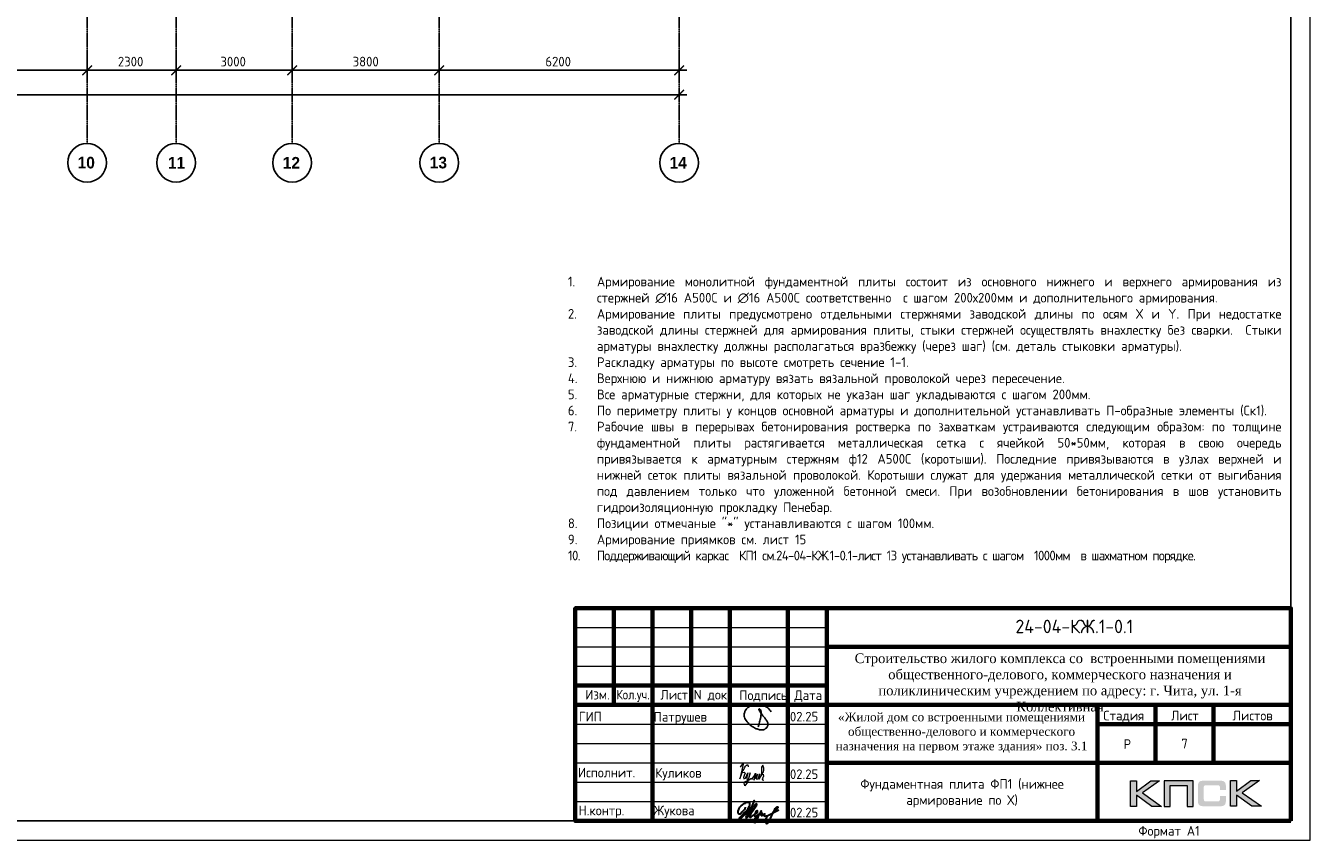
# Model space of a CAD drawing. Header units: millimetres. Extents: x -93479 to 1057970, y -66333 to 172656.
# Tile 322 of 473: x 575681 to 608883, y 1090 to 22158. Entities that reach past the tile are written whole.
import ezdxf
from ezdxf.enums import TextEntityAlignment as Align

# ---------------------------------------------------------------- set-up
doc = ezdxf.new("R2010")
doc.units = ezdxf.units.MM
doc.linetypes.add('______5', pattern=[1100, 800, -100, 100, -100])
doc.linetypes.add('осевая', pattern=[50.8, 31.75, -6.35, 6.35, -6.35])
for name, color, linetype, lineweight in [('Выноски', 20, 'Continuous', 20), ('Каркасы ригель', 3, 'Continuous', 0), ('Оси', 40, '______5', 18), ('Рамка', 7, 'Continuous', 70), ('СПДС_РАЗМЕРЫ', 152, 'Continuous', 25), ('Текст', 7, 'Continuous', 25), ('ТОНКИЕ', 7, 'Continuous', 9)]:
    doc.layers.add(name, color=color, linetype=linetype, lineweight=lineweight)
doc.layers.add('Рамка печать', color=7, linetype='Continuous')
doc.layers.add('ТОЛСТЫЕ_ОСНОВНЫЕ', color=6, linetype='Continuous')
doc.styles.add('GOST-2.304_Type-B', font='GOST_Common.ttf')
doc.styles.add('MtXpl_Century Gothic', font='GOTHICB.TTF', dxfattribs={"height": 0.2})
doc.styles.add('style1', font='GOST_Common.ttf', dxfattribs={"height": 500})
doc.styles.add('ГОСТ', font='GOST_Common.ttf')
doc.dimstyles.new('СПДС', dxfattribs={"dimscale": 100, "dimtxt": 2.5, "dimasz": 2.5, "dimexe": 1.25, "dimexo": 0, "dimtad": 1, "dimdec": 0, "dimtxsty": 'GOST-2.304_Type-B', "dimblk": 'ARCHTICK', "dimcen": 2.5, "dimdle": 2, "dimadec": 0, "dimazin": 2, "dimtfac": 0.75, "dimtdec": 0, "dimtmove": 1, "dimatfit": 3, "dimfxl": 1, "dimtolj": 1, "dimarcsym": 1})

# ---------------------------------------------------------------- blocks, each defined once
blk = doc.blocks.new('_ArchTick')
at = {"color": 0, "linetype": 'ByBlock', "const_width": 0.15}
blk.add_lwpolyline([(-0.5, -0.5), (0.5, 0.5)], dxfattribs=at)
blk = doc.blocks.new('*D2014')
at = {"layer": 'DEFPOINTS', "color": 0, "ltscale": 100, "transparency": 16777216}
for p in [(-5586, -35036), (51514, -35036), (51514, -35036)]:
    blk.add_point(p, dxfattribs=at)
at = {"layer": 'СПДС_РАЗМЕРЫ', "color": 0, "lineweight": -2, "transparency": 16777216}
for p, q in [((-5786, -35036), (51714, -35036)), ((-5586, -35036), (-5586, -34911)), ((51514, -35036), (51514, -34911))]:
    blk.add_line(p, q, dxfattribs=at)
at = {"layer": 'СПДС_РАЗМЕРЫ', "color": 0, "lineweight": -2, "ltscale": 100, "transparency": 16777216, "xscale": 250, "yscale": 250, "zscale": 250, "rotation": 180}
blk.add_blockref('_ArchTick', (-5586, -35036), dxfattribs=at)
at = {"layer": 'СПДС_РАЗМЕРЫ', "color": 0, "lineweight": -2, "ltscale": 100, "transparency": 16777216, "xscale": 250, "yscale": 250, "zscale": 250}
blk.add_blockref('_ArchTick', (51514, -35036), dxfattribs=at)
at = {"layer": 'СПДС_РАЗМЕРЫ', "color": 0, "ltscale": 100, "transparency": 16777216, "insert": (22931, -34811), "char_height": 250, "attachment_point": 5, "style": 'GOST-2.304_Type-B'}
blk.add_mtext('\\A1;57100', dxfattribs=at)
blk = doc.blocks.new('*D2033')
at = {"layer": 'DEFPOINTS', "color": 0, "ltscale": 100, "transparency": 16777216}
for p in [(31814, -34405), (36214, -34405), (36214, -34405)]:
    blk.add_point(p, dxfattribs=at)
at = {"layer": 'СПДС_РАЗМЕРЫ', "color": 0, "lineweight": -2, "transparency": 16777216}
for p, q in [((31614, -34405), (36414, -34405)), ((31814, -34405), (31814, -34280)), ((36214, -34405), (36214, -34280))]:
    blk.add_line(p, q, dxfattribs=at)
at = {"layer": 'СПДС_РАЗМЕРЫ', "color": 0, "lineweight": -2, "ltscale": 100, "transparency": 16777216, "xscale": 250, "yscale": 250, "zscale": 250, "rotation": 180}
blk.add_blockref('_ArchTick', (31814, -34405), dxfattribs=at)
at = {"layer": 'СПДС_РАЗМЕРЫ', "color": 0, "lineweight": -2, "ltscale": 100, "transparency": 16777216, "xscale": 250, "yscale": 250, "zscale": 250}
blk.add_blockref('_ArchTick', (36214, -34405), dxfattribs=at)
at = {"layer": 'СПДС_РАЗМЕРЫ', "color": 0, "ltscale": 100, "transparency": 16777216, "insert": (33988, -34180), "char_height": 250, "attachment_point": 5, "style": 'GOST-2.304_Type-B'}
blk.add_mtext('\\A1;4400', dxfattribs=at)
blk = doc.blocks.new('*D2034')
at = {"layer": 'DEFPOINTS', "color": 0, "ltscale": 100, "transparency": 16777216}
for p in [(36214, -34405), (38514, -34405), (38514, -34405)]:
    blk.add_point(p, dxfattribs=at)
at = {"layer": 'СПДС_РАЗМЕРЫ', "color": 0, "lineweight": -2, "transparency": 16777216}
for p, q in [((36014, -34405), (38714, -34405)), ((36214, -34405), (36214, -34280)), ((38514, -34405), (38514, -34280))]:
    blk.add_line(p, q, dxfattribs=at)
at = {"layer": 'СПДС_РАЗМЕРЫ', "color": 0, "lineweight": -2, "ltscale": 100, "transparency": 16777216, "xscale": 250, "yscale": 250, "zscale": 250, "rotation": 180}
blk.add_blockref('_ArchTick', (36214, -34405), dxfattribs=at)
at = {"layer": 'СПДС_РАЗМЕРЫ', "color": 0, "lineweight": -2, "ltscale": 100, "transparency": 16777216, "xscale": 250, "yscale": 250, "zscale": 250}
blk.add_blockref('_ArchTick', (38514, -34405), dxfattribs=at)
at = {"layer": 'СПДС_РАЗМЕРЫ', "color": 0, "ltscale": 100, "transparency": 16777216, "insert": (37338, -34180), "char_height": 250, "attachment_point": 5, "style": 'GOST-2.304_Type-B'}
blk.add_mtext('\\A1;2300', dxfattribs=at)
blk = doc.blocks.new('*D2035')
at = {"layer": 'DEFPOINTS', "color": 0, "ltscale": 100, "transparency": 16777216}
for p in [(38514, -34405), (41514, -34405), (41514, -34405)]:
    blk.add_point(p, dxfattribs=at)
at = {"layer": 'СПДС_РАЗМЕРЫ', "color": 0, "lineweight": -2, "transparency": 16777216}
for p, q in [((38314, -34405), (41714, -34405)), ((38514, -34405), (38514, -34280)), ((41514, -34405), (41514, -34280))]:
    blk.add_line(p, q, dxfattribs=at)
at = {"layer": 'СПДС_РАЗМЕРЫ', "color": 0, "lineweight": -2, "ltscale": 100, "transparency": 16777216, "xscale": 250, "yscale": 250, "zscale": 250, "rotation": 180}
blk.add_blockref('_ArchTick', (38514, -34405), dxfattribs=at)
at = {"layer": 'СПДС_РАЗМЕРЫ', "color": 0, "lineweight": -2, "ltscale": 100, "transparency": 16777216, "xscale": 250, "yscale": 250, "zscale": 250}
blk.add_blockref('_ArchTick', (41514, -34405), dxfattribs=at)
at = {"layer": 'СПДС_РАЗМЕРЫ', "color": 0, "ltscale": 100, "transparency": 16777216, "insert": (39988, -34180), "char_height": 250, "attachment_point": 5, "style": 'GOST-2.304_Type-B'}
blk.add_mtext('\\A1;3000', dxfattribs=at)
blk = doc.blocks.new('*D2036')
at = {"layer": 'DEFPOINTS', "color": 0, "ltscale": 100, "transparency": 16777216}
for p in [(41514, -34405), (45314, -34405), (45314, -34405)]:
    blk.add_point(p, dxfattribs=at)
at = {"layer": 'СПДС_РАЗМЕРЫ', "color": 0, "lineweight": -2, "transparency": 16777216}
for p, q in [((41314, -34405), (45514, -34405)), ((41514, -34405), (41514, -34280)), ((45314, -34405), (45314, -34280))]:
    blk.add_line(p, q, dxfattribs=at)
at = {"layer": 'СПДС_РАЗМЕРЫ', "color": 0, "lineweight": -2, "ltscale": 100, "transparency": 16777216, "xscale": 250, "yscale": 250, "zscale": 250, "rotation": 180}
blk.add_blockref('_ArchTick', (41514, -34405), dxfattribs=at)
at = {"layer": 'СПДС_РАЗМЕРЫ', "color": 0, "lineweight": -2, "ltscale": 100, "transparency": 16777216, "xscale": 250, "yscale": 250, "zscale": 250}
blk.add_blockref('_ArchTick', (45314, -34405), dxfattribs=at)
at = {"layer": 'СПДС_РАЗМЕРЫ', "color": 0, "ltscale": 100, "transparency": 16777216, "insert": (43414, -34180), "char_height": 250, "attachment_point": 5, "style": 'GOST-2.304_Type-B'}
blk.add_mtext('\\A1;3800', dxfattribs=at)
blk = doc.blocks.new('*D2037')
at = {"layer": 'DEFPOINTS', "color": 0, "ltscale": 100, "transparency": 16777216}
for p in [(45314, -34405), (51514, -34405), (51514, -34405)]:
    blk.add_point(p, dxfattribs=at)
at = {"layer": 'СПДС_РАЗМЕРЫ', "color": 0, "lineweight": -2, "transparency": 16777216}
for p, q in [((45114, -34405), (51714, -34405)), ((45314, -34405), (45314, -34280)), ((51514, -34405), (51514, -34280))]:
    blk.add_line(p, q, dxfattribs=at)
at = {"layer": 'СПДС_РАЗМЕРЫ', "color": 0, "lineweight": -2, "ltscale": 100, "transparency": 16777216, "xscale": 250, "yscale": 250, "zscale": 250, "rotation": 180}
blk.add_blockref('_ArchTick', (45314, -34405), dxfattribs=at)
at = {"layer": 'СПДС_РАЗМЕРЫ', "color": 0, "lineweight": -2, "ltscale": 100, "transparency": 16777216, "xscale": 250, "yscale": 250, "zscale": 250}
blk.add_blockref('_ArchTick', (51514, -34405), dxfattribs=at)
at = {"layer": 'СПДС_РАЗМЕРЫ', "color": 0, "ltscale": 100, "transparency": 16777216, "insert": (48388, -34180), "char_height": 250, "attachment_point": 5, "style": 'GOST-2.304_Type-B'}
blk.add_mtext('\\A1;6200', dxfattribs=at)
blk = doc.blocks.new('11')
at = {"layer": 'ТОНКИЕ'}
for p, q in [((47944, 66700), (47962, 66737)), ((47962, 66737), (47989, 66781)), ((47989, 66781), (48016, 66806)), ((48016, 66806), (48038, 66823)), ((48038, 66823), (48060, 66786)), ((48060, 66786), (48058, 66769)), ((47885, 66608), (47944, 66700))]:
    blk.add_line(p, q, dxfattribs=at)
blk.add_lwpolyline([(47863, 66761), (47937, 66865), (47843, 66458), (47885, 66564), (47905, 66616), (47954, 66628), (47979, 66606), (47957, 66539), (47937, 66487), (47947, 66458), (47991, 66470), (48051, 66611), (48041, 66569), (48023, 66505), (48023, 66448), (48065, 66448), (48090, 66529), (48110, 66608), (48043, 66369), (47972, 66275), (47954, 66344), (47991, 66389), (48078, 66431), (48142, 66470), (48154, 66441), (48204, 66512), (48246, 66606), (48209, 66455), (48204, 66418), (48295, 66574), (48265, 66463), (48265, 66455), (48312, 66453), (48342, 66529), (48347, 66584), (48337, 66465), (48349, 66453), (48401, 66569), (48443, 66616), (48461, 66678), (48466, 66727), (48436, 66811), (48399, 66754), (48399, 66618), (48389, 66549), (48374, 66507), (48416, 66564), (48441, 66576), (48451, 66524), (48433, 66482), (48419, 66453), (48424, 66428), (48458, 66421)], dxfattribs=at)
blk = doc.blocks.new('яяя')
at = {"lineweight": 30}
for points in [[(345424, 110432), (345425, 110410), (345424, 110397), (345417, 110379), (345406, 110350), (345390, 110319), (345357, 110275), (345310, 110221), (345265, 110176), (345198, 110110), (345161, 110077), (345133, 110066), (345116, 110066), (345102, 110075), (345090, 110091), (345082, 110115), (345074, 110146), (345066, 110182), (345064, 110206), (345067, 110234), (345077, 110278), (345095, 110320), (345114, 110361), (345134, 110395), (345159, 110428), (345195, 110469), (345228, 110506), (345284, 110560), (345331, 110595), (345379, 110625), (345435, 110648), (345486, 110670), (345532, 110686), (345573, 110696), (345605, 110698), (345621, 110695), (345635, 110687), (345648, 110671), (345656, 110649), (345659, 110625), (345659, 110583), (345656, 110553), (345647, 110523), (345635, 110489), (345387, 110033), (345349, 109985), (345311, 109948), (345247, 109889), (345209, 109858), (345192, 109844), (345180, 109837), (345157, 109833), (345150, 109835), (345140, 109842), (345135, 109856), (345138, 109881), (345148, 109892), (345183, 109930), (345267, 110024), (345343, 110105), (345455, 110213), (345617, 110343), (345775, 110456), (345811, 110526), (345838, 110607), (345890, 110740), (345902, 110771), (345698, 110295), (345672, 110226), (345626, 110132), (345572, 110032), (345518, 109953), (345481, 109918), (345497, 110001), (345567, 110147), (345655, 110301), (345760, 110442)], [(345481, 109918), (345476, 109896), (345475, 109874), (345485, 109861), (345506, 109866), (345539, 109891), (345632, 109983), (345968, 110450), (346022, 110527), (346029, 110560), (346027, 110579), (346026, 110590), (346010, 110605), (345993, 110609), (345975, 110601), (345962, 110584), (345954, 110562), (345857, 110421), (345783, 110292), (345741, 110183), (345701, 110079), (345665, 109985), (345660, 109952), (345666, 109929), (345669, 109915), (345682, 109910), (345702, 109914), (345735, 109941), (345846, 110007), (346065, 110160), (346075, 110193), (346070, 110217), (346066, 110236), (346052, 110241), (346030, 110241), (346007, 110228), (345978, 110203), (345960, 110164), (345892, 110010), (345895, 109986), (345904, 109966), (345925, 109964), (345969, 109968), (346045, 110000), (346218, 110114), (346261, 110154), (346280, 110184), (346282, 110210), (346278, 110225), (346263, 110229), (346241, 110222), (346220, 110198), (346162, 110049), (345989, 109904), (345932, 109849), (345906, 109805), (345891, 109739), (345890, 109690), (345899, 109652), (345924, 109647), (345956, 109655), (345980, 109674), (346058, 109838), (346158, 110046), (346261, 110098), (346314, 110120), (346292, 110079), (346269, 110036), (346261, 110008), (346267, 109998), (346293, 109998), (346363, 110039), (346445, 110095), (346421, 110068), (346414, 110040), (346407, 110011), (346416, 109990), (346466, 109972), (346509, 109977), (346574, 109984), (347172, 110293)], [(346586, 109971), (346543, 109917), (346509, 109873), (346489, 109825), (346475, 109767), (346472, 109710), (346478, 109675), (346485, 109641), (346501, 109621), (346517, 109602), (346542, 109589), (346568, 109592), (346605, 109620), (346680, 109731), (346736, 109842), (346865, 110115), (346962, 110290), (346969, 110318), (346979, 110360), (347013, 110403), (347056, 110434), (347091, 110450), (347109, 110450), (347121, 110434), (347115, 110405), (347072, 110355), (347012, 110307), (346924, 110222)]]:
    blk.add_lwpolyline(points, dxfattribs=at)
blk = doc.blocks.new('Патрушев')
at = {"color": 7, "lineweight": 25}
blk.add_lwpolyline([(58.5, -35.1), (59.7, -32), (60.2, -29.8), (60.5, -28.8), (60.8, -27.6), (61.1, -26.3), (61.4, -24.7), (61.6, -23), (61.8, -21.6), (61.8, -20.5), (61.7, -19.5), (61.5, -18.6), (61.3, -17.9), (61, -17.3), (60.6, -16.9), (60.5, -16.7), (60.4, -16.6), (60.3, -16.5), (60, -16.4), (59.7, -16.4), (59.6, -16.4), (59.4, -16.5), (59.3, -16.7), (59.3, -17), (59.4, -17.1), (61.8, -21), (63.1, -22.9), (63.7, -23.6), (64.5, -24.6), (65.5, -25.9), (66.4, -27.1), (66.9, -27.7), (67.4, -28.4), (67.7, -28.9), (68, -29.5), (68.4, -30.4), (68.7, -31), (68.8, -31.7), (68.9, -32.2), (68.9, -32.7), (68.9, -33.3), (68.8, -33.8), (68.6, -34.6), (68.3, -35.2), (67.9, -35.7), (67.6, -36.2), (66.9, -36.8), (66.4, -37.1), (65.9, -37.5), (65.3, -37.9), (64.8, -38.1), (64.1, -38.3), (63.6, -38.4), (62.5, -38.5), (61.6, -38.5), (60.9, -38.4), (60.1, -38.3), (59.3, -38), (58.4, -37.7), (57.7, -37.5), (56.6, -37.3), (55.9, -36.9), (54.9, -36.3), (53.8, -35.7), (53.1, -35.2), (52.2, -34.7), (51.3, -34.1), (50.1, -33.3), (49.1, -32.3), (48, -31.1), (47.1, -29.9), (46.1, -28.7), (45.2, -27.6), (44.7, -26.5), (44.3, -25.1), (44, -24.3), (44, -23.3), (43.9, -22.5), (44, -21.5), (44.2, -20.6), (44.5, -20), (44.7, -19.1), (45, -18.2), (45.5, -17.4), (45.8, -16.9), (46.4, -16.1), (47, -15.5), (47.8, -14.8), (48.6, -14.3), (49.4, -13.8), (50.5, -13.3), (51.6, -12.9), (52.7, -12.5), (54.2, -12.1), (55.4, -11.9), (56.9, -11.8), (58.3, -11.8), (59.6, -11.9), (61, -12.1), (62.7, -12.4), (64.5, -12.9), (66.2, -13.6), (67.6, -14.3), (68.9, -15.1), (70, -16.3), (71.1, -17.5), (71.7, -18.3), (72.3, -19.3)], dxfattribs=at)
blk = doc.blocks.new('A$Cd09756da')
at = {"layer": 'Рамка печать', "lineweight": 20}
h = blk.add_hatch(color=7, dxfattribs=at)
h.paths.add_polyline_path([(-3400, 1040), (-3624, 1040), (-3991, 764), (-3991, 1040), (-4146, 1040), (-4146, 378), (-3991, 378), (-3991, 669), (-3594, 378), (-3346, 378), (-3840, 728)])
h.paths.add_polyline_path([(-3122, 915), (-2683, 915), (-2683, 378), (-2529, 378), (-2529, 1040), (-2693, 1040), (-3276, 1040), (-3276, 883), (-3276, 378), (-3122, 378)])
h.paths.add_polyline_path([(-1408, 1043), (-1563, 1043), (-1563, 380), (-1408, 380), (-1408, 672), (-1011, 380), (-763, 380), (-1257, 731), (-817, 1043), (-1041, 1043), (-1408, 767)])
blk.add_hatch(color=7, dxfattribs=at).paths.add_polyline_path([(-1693, 970), (-1695, 977), (-1697, 983), (-1701, 989), (-1704, 996), (-1708, 1000), (-1712, 1005), (-1716, 1010), (-1720, 1014), (-1725, 1017), (-1731, 1021), (-1737, 1025), (-1744, 1028), (-1750, 1030), (-1758, 1033), (-1765, 1035), (-1783, 1038), (-1802, 1041), (-1823, 1043), (-1846, 1043), (-2242, 1043), (-2265, 1043), (-2285, 1041), (-2305, 1038), (-2322, 1035), (-2330, 1032), (-2338, 1030), (-2344, 1028), (-2351, 1024), (-2357, 1021), (-2363, 1017), (-2368, 1014), (-2372, 1010), (-2376, 1005), (-2380, 1000), (-2384, 996), (-2387, 989), (-2390, 983), (-2393, 976), (-2396, 970), (-2398, 962), (-2401, 946), (-2404, 928), (-2406, 908), (-2406, 887), (-2406, 538), (-2406, 516), (-2404, 496), (-2401, 478), (-2398, 461), (-2396, 454), (-2393, 447), (-2390, 440), (-2387, 434), (-2384, 429), (-2380, 423), (-2376, 419), (-2372, 414), (-2368, 410), (-2362, 406), (-2357, 403), (-2351, 399), (-2344, 396), (-2337, 394), (-2330, 391), (-2322, 389), (-2305, 385), (-2285, 383), (-2264, 381), (-2242, 380), (-1846, 380), (-1823, 381), (-1802, 382), (-1783, 385), (-1766, 389), (-1758, 391), (-1750, 393), (-1744, 396), (-1737, 399), (-1731, 402), (-1725, 406), (-1720, 410), (-1716, 414), (-1712, 418), (-1708, 423), (-1704, 428), (-1701, 434), (-1697, 440), (-1695, 446), (-1693, 454), (-1690, 461), (-1686, 478), (-1684, 496), (-1682, 516), (-1682, 538), (-1682, 647), (-1836, 647), (-1836, 558), (-1836, 552), (-1837, 546), (-1838, 540), (-1840, 535), (-1842, 530), (-1844, 526), (-1846, 522), (-1850, 519), (-1853, 515), (-1857, 513), (-1862, 511), (-1867, 508), (-1872, 507), (-1878, 506), (-1884, 506), (-1890, 505), (-2209, 505), (-2214, 506), (-2219, 506), (-2223, 508), (-2227, 511), (-2231, 513), (-2235, 516), (-2238, 519), (-2241, 523), (-2244, 528), (-2246, 532), (-2248, 536), (-2249, 541), (-2251, 551), (-2252, 560), (-2252, 878), (-2252, 884), (-2251, 889), (-2250, 894), (-2248, 899), (-2247, 903), (-2245, 906), (-2242, 910), (-2240, 913), (-2236, 916), (-2233, 919), (-2229, 921), (-2225, 922), (-2220, 923), (-2215, 924), (-2210, 925), (-2204, 925), (-1890, 925), (-1884, 925), (-1878, 924), (-1872, 923), (-1868, 921), (-1863, 919), (-1858, 917), (-1854, 914), (-1851, 911), (-1847, 907), (-1844, 903), (-1842, 899), (-1840, 894), (-1838, 889), (-1837, 884), (-1836, 878), (-1836, 872), (-1836, 799), (-1682, 799), (-1682, 887), (-1682, 908), (-1684, 928), (-1686, 946), (-1690, 962)])
at = {"layer": 'Рамка', "color": 7}
for p, q in [((-17500, 3000), (-17500, 5500)), ((-15500, 3000), (-15500, 5500)), ((-12000, 4500), (0, 4500)), ((-18500, 3500), (-12000, 3500)), ((-18500, 3000), (0, 3000)), ((-3500, 3000), (-3500, 1500)), ((-2000, 3000), (-2000, 1500)), ((-5000, 2500), (0, 2500)), ((-5000, 2500), (0, 2500)), ((-12000, 1500), (0, 1500))]:
    blk.add_line(p, q, dxfattribs=at)
at = {"layer": 'Рамка'}
for p, q in [((-16500, 0), (-16500, 5500)), ((-14500, 0), (-14500, 5500)), ((-14500, 5500), (-14500, 0)), ((-13000, 5500), (-13000, 0)), ((-13000, 0), (-13000, 5500)), ((-12000, 5500), (-12000, 0)), ((-5000, 3000), (-5000, 0))]:
    blk.add_line(p, q, dxfattribs=at)
at = {"layer": 'Рамка', "color": 7, "lineweight": 15}
for p, q in [((-18500, 5000), (-12000, 5000)), ((-18500, 4500), (-12000, 4500)), ((-18500, 4000), (-12000, 4000)), ((-18500, 2500), (-12000, 2500)), ((-18500, 2000), (-12000, 2000)), ((-18500, 1500), (-12000, 1500)), ((-18500, 1000), (-12000, 1000)), ((-18500, 500), (-12000, 500))]:
    blk.add_line(p, q, dxfattribs=at)
at = {"layer": 'Рамка'}
blk.add_lwpolyline([(0, 0), (-18500, 0), (-18500, 5500), (0, 5500)], close=True, dxfattribs=at)
at = {"layer": 'Рамка печать', "color": 7, "lineweight": 20}
for points in [[(-4146, 378), (-4146, 1040), (-3991, 1040), (-3991, 764), (-3624, 1040), (-3400, 1040), (-3840, 728), (-3346, 378), (-3594, 378), (-3991, 669), (-3991, 378), (-4146, 378)], [(-3122, 378), (-3122, 915), (-2683, 915), (-2683, 378), (-2529, 378), (-2529, 1040), (-2693, 1040), (-3276, 1040), (-3276, 883), (-3276, 378), (-3122, 378)], [(-1563, 380), (-1563, 1043), (-1408, 1043), (-1408, 767), (-1041, 1043), (-817, 1043), (-1257, 731), (-763, 380), (-1011, 380), (-1408, 672), (-1408, 380), (-1563, 380)]]:
    blk.add_lwpolyline(points, close=True, dxfattribs=at)
at = {"color": 5, "xscale": 24.5, "yscale": 24.5, "zscale": 24.5}
blk.add_blockref('Патрушев', (-15207, 3298), dxfattribs=at)
at = {"color": 2, "lineweight": 60, "xscale": 0.5, "yscale": 0.5, "zscale": 0.5}
blk.add_blockref('яяя', (-186821, -54859), dxfattribs=at)
at = {"layer": 'Выноски', "color": 0}
blk.add_blockref('11', (-62086, -65365), dxfattribs=at)
at = {"layer": 'Текст', "color": 7, "style": 'ГОСТ'}
blk.add_text('24-04-КЖ.1-0.1', height=350, dxfattribs=at).set_placement((-5599, 5031), align=Align.MIDDLE_CENTER)
for s, p in [('Изм.', (-18237, 3141)), ('Лист', (-16298, 3139)), ('N док.', (-15435, 3141)), ('Подпись', (-14257, 3127)), ('Дата', (-12835, 3127)), ('Стадия', (-4850, 2600)), ('Лист', (-3100, 2600)), ('Листов', (-1508, 2600)), ('Р', (-4328, 1863))]:
    blk.add_text(s, height=250, dxfattribs=at).set_placement(p)
at = {"layer": 'Текст', "color": 7, "style": 'ГОСТ', "width": 0.9}
blk.add_text('Кол.уч.', height=250, dxfattribs=at).set_placement((-17435, 3143))
at = {"layer": 'Текст', "color": 7, "style": 'ГОСТ'}
for s, width, gutter_width, heights, insert, char_height, attachment_point in [('\\pxqc;{\\fTimes New Roman|b0|i0|c204|p18;\\C256;Строительство жилого комплекса со  встроенными помещениями общественного-делового, коммерческого назначения и поликлиническим учреждением по адресу: г. Чита, ул. 1-я Коллективная}', 11543.07, 12.5, [0], (-11741, 4333), 250, 1), ('\\pxqc;{\\fTimes New Roman|b0|i0|c204|p18;\\C256;«Жилой дом со встроенными помещениями общественно-делового и коммерческого назначения на первом этаже здания» поз. 3.1}', 7000, 12.5, [1500], (-12014, 2803), 225, 1), ('{\\C256;Куликов}', 2000, 1250, [0], (-16432, 1050), 250, 7)]:
    blk.add_mtext_dynamic_manual_height_columns(s, width=width, gutter_width=gutter_width, heights=heights, dxfattribs=dict(at, insert=insert, char_height=char_height, attachment_point=attachment_point))
at = {"layer": 'Текст', "color": 7, "char_height": 250, "attachment_point": 7, "style": 'ГОСТ'}
for s, insert in [('ГИП', (-18407, 2573)), ('Патрушев', (-16471, 2500)), ('02.25', (-12950, 2573)), ('Исполнит.', (-18427, 1127)), ('02.25', (-12950, 1085)), ('Н.контр.', (-18413, 79)), ('Жукова', (-16477, 79)), ('02.25', (-12950, 93))]:
    blk.add_mtext(s, dxfattribs=dict(at, insert=insert))
blk = doc.blocks.new('*T576')
at = {"layer": 'Каркасы ригель', "color": 0, "linetype": 'ByBlock', "lineweight": -2}
for p, q in [((0, 0), (1500, 0)), ((0, -1000), (1500, -1000))]:
    blk.add_line(p, q, dxfattribs=at)
at = {"layer": 'Каркасы ригель', "color": 0, "linetype": 'ByBlock', "lineweight": 50}
for p, q in [((0, 0), (0, -1000)), ((1500, 0), (1500, -1000))]:
    blk.add_line(p, q, dxfattribs=at)
at = {"layer": 'Каркасы ригель', "color": 0, "linetype": 'Continuous', "lineweight": 0, "insert": (750, -500), "char_height": 250, "width": 1000, "attachment_point": 5, "style": 'ГОСТ'}
blk.add_mtext('7', dxfattribs=at)
blk = doc.blocks.new('*U1949')
at = {"layer": 'ТОЛСТЫЕ_ОСНОВНЫЕ', "color": 7}
blk.add_lwpolyline([(20, 5), (836, 5), (836, 589), (20, 589)], close=True, dxfattribs=at)
at = {"layer": 'ТОНКИЕ', "color": 7}
blk.add_lwpolyline([(0, 0), (841, 0), (841, 594), (0, 594)], close=True, dxfattribs=at)
at = {"layer": 'Текст', "style": 'style1'}
blk.add_text('Формат А1', height=2.5, dxfattribs=at).set_placement((796.57, 1.2))
blk = doc.blocks.new('оси')
at = {"color": 7, "linetype": 'ByBlock', "lineweight": -2}
for centre in [(36213, -36796), (38513, -36796), (41513, -36796), (45313, -36796), (51513, -36796)]:
    blk.add_circle(centre, 500, dxfattribs=at)
at = {"layer": 'Оси', "color": 7, "linetype": 'осевая', "lineweight": 25, "transparency": 33554687}
for p, q in [((36213.5, 151.4), (36213.5, -36280.2)), ((38513.5, 151.4), (38513.5, -36280.2)), ((41513.5, 151.4), (41513.5, -36280.2)), ((45313.5, 151.4), (45313.5, -36280.2)), ((51513.5, 151.4), (51513.5, -36280.2))]:
    blk.add_line(p, q, dxfattribs=at)
at = {"layer": 'Оси', "color": 7, "lineweight": 25, "transparency": 33554687, "style": 'MtXpl_Century Gothic'}
for s, p in [('10', (35967.2, -36942.3)), ('11', (38301.3, -36946)), ('12', (41269.9, -36946)), ('13', (45068.5, -36942.3)), ('14', (51267.2, -36946))]:
    blk.add_text(s, height=300, dxfattribs=at).set_placement(p)
at = {"layer": 'СПДС_РАЗМЕРЫ', "color": 7}
for base, p1, p2, picture, middle in [((36213.5, -34405), (31813.5, -34405), (36213.5, -34405), '*D2033', (33988.4, -34405)), ((38513.5, -34405), (36213.5, -34405), (38513.5, -34405), '*D2034', (37338.4, -34405)), ((41513.5, -34405), (38513.5, -34405), (41513.5, -34405), '*D2035', (39988.4, -34405)), ((45313.5, -34405), (41513.5, -34405), (45313.5, -34405), '*D2036', (43413.5, -34405)), ((51513.5, -34405), (45313.5, -34405), (51513.5, -34405), '*D2037', (48388.4, -34405)), ((51513.5, -35036.2), (-5586.3, -35036.2), (51513.5, -35036.2), '*D2014', (22931, -35036.2))]:
    dim = blk.add_linear_dim(base=base, p1=p1, p2=p2, dimstyle='СПДС', override={"dimgap": 1}, dxfattribs=at)
    dim.commit()
    dim.dimension.update_dxf_attribs({"geometry": picture, "text_midpoint": middle, "dimtype": 160})

msp = doc.modelspace()

# ---------------------------------------------------------------- block references
at = {"xscale": 100, "yscale": 100, "zscale": 100}
msp.add_blockref('*U1949', (524782.6, 1090.3), dxfattribs=at)
at = {"color": 7}
msp.add_blockref('оси', (541054.6, 55409), dxfattribs=at)
at = {"lineweight": 50, "ltscale": 100}
msp.add_blockref('A$Cd09756da', (608382.6, 1590.3), dxfattribs=at)
msp.add_blockref('*T576', (604882.6, 4090.3))

# ---------------------------------------------------------------- texts
at = {"layer": 'Текст', "insert": (589694.7, 15664.7), "char_height": 250, "width": 18388.819, "attachment_point": 1, "style": 'GOST-2.304_Type-B'}
msp.add_mtext('\\pxi-3,l3,qj,t3;1.^IАрмирование монолитной фундаментной плиты состоит из основного нижнего и верхнего армирования из стержней ∅16 А500С и ∅16 А500С соответственно  с шагом 200х200мм и дополнительного армирования.\\P2.^IАрмирование плиты предусмотрено отдельными стержнями заводской длины по осям Х и Y. При недостатке заводской длины стержней для армирования плиты, стыки стержней осуществлять внахлестку без сварки.  Стыки арматуры внахлестку должны располагаться вразбежку (через шаг) (см. деталь стыковки арматуры).\\P3.^IРаскладку арматуры по высоте смотреть сечение 1-1.\\P4.^IВерхнюю и нижнюю арматуру вязать вязальной проволокой через пересечение.\\P5.^IВсе арматурные стержни, для которых не указан шаг укладываются с шагом 200мм.\\P6.^IПо периметру плиты у концов основной арматуры и дополнительной устанавливать П-образные элементы (Ск1).\\P7.^IРабочие швы в перерывах бетонирования ростверка по захваткам устраиваются следующим образом: по толщине фундаментной плиты растягивается металлическая сетка с ячейкой 50*50мм, которая в свою очередь привязывается к арматурным стержням ф12 А500С (коротыши). Последние привязываются в узлах верхней и нижней сеток плиты вязальной проволокой. Коротыши служат для удержания металлической сетки от выгибания под давлением только что уложенной бетонной смеси. При возобновлении бетонирования в шов установить гидроизоляционную прокладку Пенебар.\\P8.^IПозиции отмечаные "*" устанавливаются с шагом 100мм.\\P9.^IАрмирование приямков см. лист 15\\P{\\T0.9;\\C0;10.^IПоддерживающий каркас  КП1 см.24-04-КЖ.1-0.1-лист 13 устанавливать с шагом  1000мм  в шахматном порядке.}', dxfattribs=at)
at = {"layer": 'Текст', "color": 7, "insert": (596382.6, 3090.3), "char_height": 250, "attachment_point": 1, "style": 'ГОСТ'}
msp.add_mtext_dynamic_manual_height_columns('\\pxsm1,qc;\\PФундаментная плита ФП1 (нижнее армирование по Х)', width=7000, gutter_width=12.5, heights=[1500], dxfattribs=at)

doc.saveas('drawing.dxf')
